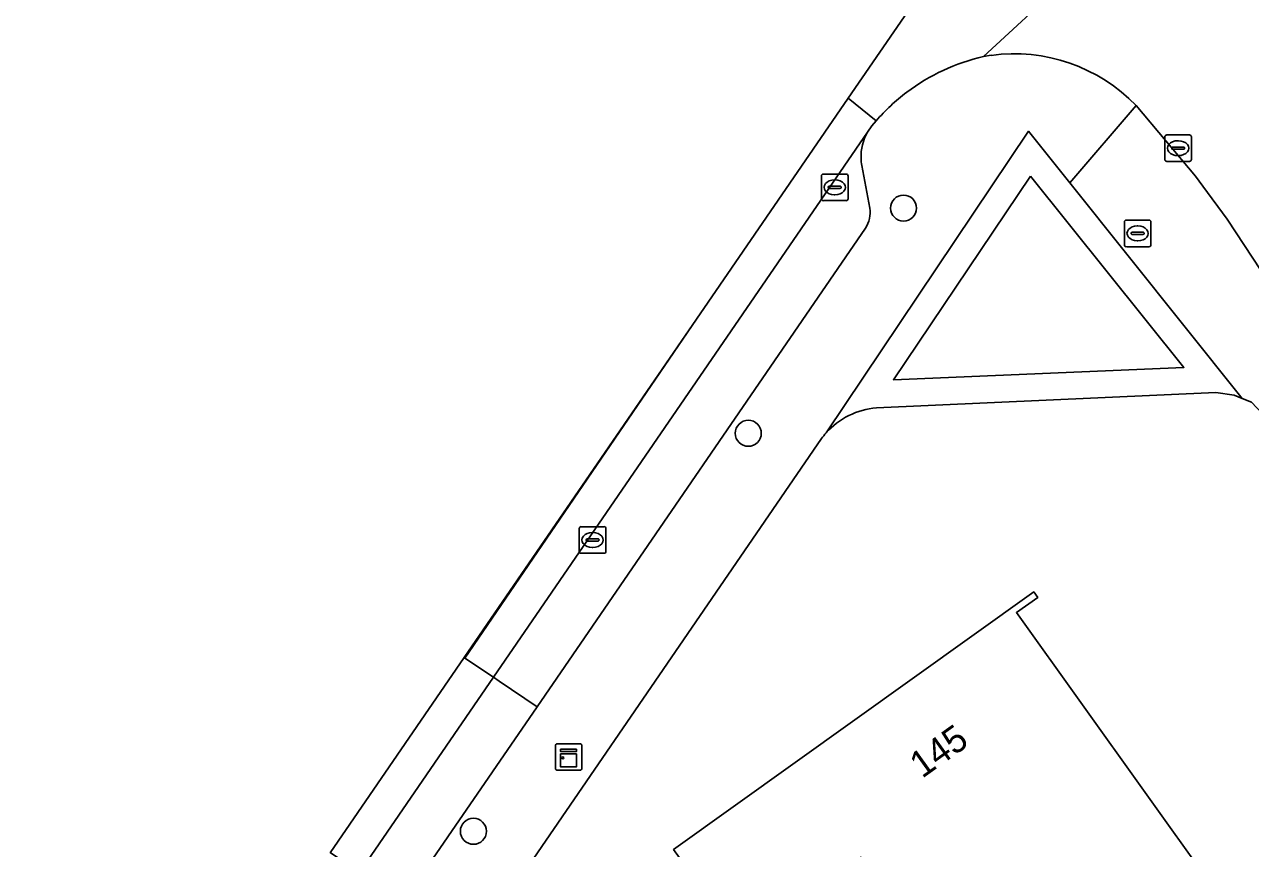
# Model space of a CAD drawing. Extents: x 160023 to 161302, y 384750 to 385707.
# Drawn here: x 160223.72 to 160269.83, y 385622.32 to 385653.31 of the extents above; entities that cross this region are included whole.
import ezdxf

# ---------------------------------------------------------------- set-up
doc = ezdxf.new("R2010")
doc.units = 0
for name, color, linetype in [('IMGEO_Boom', 7, 'Continuous'), ('IMGEO_Brandkraan', 7, 'Continuous'), ('IMGEO_Erf', 7, 'Continuous'), ('IMGEO_Groenvoorziening', 7, 'Continuous'), ('IMGEO_Kast', 7, 'Continuous'), ('IMGEO_Kolk', 7, 'Continuous'), ('IMGEO_Pand', 7, 'Continuous'), ('IMGEO_Pand_nummerreeks', 7, 'Continuous'), ('IMGEO_Parkeervlak_open', 7, 'Continuous'), ('IMGEO_Rijbaan_lokaal_gesloten', 7, 'Continuous'), ('IMGEO_Rijbaan_lokaal_open', 7, 'Continuous'), ('IMGEO_Voetpad_open', 7, 'Continuous')]:
    doc.layers.add(name, color=color, linetype=linetype)

msp = doc.modelspace()

# ---------------------------------------------------------------- linework, layer by layer
at = {"layer": 'IMGEO_Boom'}
for centre in [(160256.782, 385646.403), (160250.944, 385637.932), (160240.605, 385622.963)]:
    msp.add_circle(centre, 0.489, dxfattribs=at)
at = {"layer": 'IMGEO_Brandkraan'}
for p, q in [((160265.086, 385645.025), (160265.086, 385645.877)), ((160265.161, 385645.951), (160266.013, 385645.951)), ((160266.087, 385645.877), (160266.087, 385645.025)), ((160265.345, 385645.445), (160265.345, 385645.457)), ((160265.783, 385645.408), (160265.385, 385645.408)), ((160265.388, 385645.494), (160265.786, 385645.494)), ((160265.574, 385645.731), (160265.599, 385645.731)), ((160265.829, 385645.457), (160265.829, 385645.445)), ((160266.013, 385644.951), (160265.161, 385644.951)), ((160265.597, 385645.171), (160265.572, 385645.171))]:
    msp.add_line(p, q, dxfattribs=at)
for points in [[(160265.086, 385645.025), (160265.086, 385645.877)], [(160265.161, 385645.951), (160266.013, 385645.951)], [(160266.087, 385645.877), (160266.087, 385645.025)], [(160266.013, 385644.951), (160265.161, 385644.951)]]:
    msp.add_lwpolyline(points, dxfattribs=at)
for centre, radius, start, end in [((160265.163, 385645.875), 0.0765, 91.552, 178.448), ((160265.163, 385645.875), 0.0765, 91.552, 178.448), ((160266.011, 385645.875), 0.0765, 1.552, 88.448), ((160266.011, 385645.875), 0.0765, 1.552, 88.448), ((160265.385, 385645.454), 0.0403, 85.8775, 175.7526), ((160265.382, 385645.444), 0.0366, 178.938, 274.7102), ((160265.786, 385645.451), 0.043, 264.8664, 352.4533), ((160265.79, 385645.456), 0.0386, 1.7309, 96.639), ((160265.163, 385645.027), 0.0765, 181.552, 268.448), ((160265.163, 385645.027), 0.0765, 181.552, 268.448), ((160266.011, 385645.027), 0.0765, 271.552, 358.448), ((160266.011, 385645.027), 0.0765, 271.552, 358.448)]:
    msp.add_arc(centre, radius, start, end, dxfattribs=at)
for centre, major_axis, ratio, start_param, end_param in [((160265.573, 385645.451), (-0.387, 0.002), 0.722429, 4.712389, 7.853982), ((160265.598, 385645.451), (-0.39, 0.002), 0.717154, 1.570796, 4.712389)]:
    msp.add_ellipse(centre, major_axis=major_axis, ratio=ratio, start_param=start_param, end_param=end_param, dxfattribs=at)
at = {"layer": 'IMGEO_Erf'}
for points in [[(160273.209, 385632.008), (160270.708, 385638.209), (160269.866, 385639.099), (160269.52, 385639.244), (160269.219, 385639.37), (160268.523, 385639.463), (160255.766, 385638.887)], [(160253.698, 385637.736), (160237.989, 385614.818), (160241.217, 385612.605), (160243.222, 385615.534), (160247.754, 385612.501), (160245.685, 385609.496), (160251.057, 385605.648), (160257.541, 385610.298), (160257.738, 385610.439), (160259.549, 385607.896), (160259.663, 385607.736), (160251.93, 385602.297), (160254.017, 385594.181), (160256.775, 385596.163), (160257.039, 385595.795), (160260.079, 385591.562), (160264.225, 385585.791), (160272.709, 385590.922), (160284.678, 385599.386), (160284.544, 385599.766), (160273.209, 385632.008)]]:
    msp.add_lwpolyline(points, dxfattribs=at)
msp.add_lwpolyline([(160255.639, 385621.348), (160255.181, 385621.987), (160254.879, 385621.771), (160250.657, 385618.751), (160248.134, 385622.277), (160261.677, 385631.967), (160261.827, 385631.757), (160261.029, 385631.186), (160268.291, 385621.038), (160268.557, 385621.228), (160268.691, 385621.041), (160264.625, 385618.131), (160260.204, 385614.967)], close=True, dxfattribs=at)
for centre, radius, start, end in [((160255.982, 385636.065), 2.83, 94.3864, 138.4055), ((160256.253, 385635.845), 3.179, 138.662, 143.4829)]:
    msp.add_arc(centre, radius, start, end, dxfattribs=at)
at = {"layer": 'IMGEO_Groenvoorziening'}
for points in [[(160263.037, 385647.354), (160261.487, 385649.292), (160253.866, 385637.944)], [(160255.766, 385638.887), (160268.523, 385639.463), (160269.219, 385639.37), (160269.52, 385639.244), (160263.037, 385647.354)]]:
    msp.add_lwpolyline(points, dxfattribs=at)
for points in [[(160261.556, 385647.601), (160256.403, 385639.943), (160267.328, 385640.41)], [(160261.556, 385647.601), (160267.328, 385640.41), (160256.403, 385639.943)]]:
    msp.add_lwpolyline(points, close=True, dxfattribs=at)
msp.add_arc((160255.982, 385636.065), 2.83, 94.3864, 138.4055, dxfattribs=at)
at = {"layer": 'IMGEO_Kast'}
for p, q in [((160243.687, 385625.333), (160243.687, 385626.174)), ((160243.687, 385626.174), (160243.687, 385625.333)), ((160243.762, 385626.258), (160244.603, 385626.258)), ((160244.603, 385626.258), (160243.762, 385626.258)), ((160244.687, 385626.183), (160244.687, 385625.342)), ((160244.687, 385625.342), (160244.687, 385626.183)), ((160244.612, 385625.258), (160243.771, 385625.258)), ((160243.771, 385625.258), (160244.612, 385625.258))]:
    msp.add_line(p, q, dxfattribs=at)
for points in [[(160243.882, 385626.048), (160244.482, 385626.048), (160244.482, 385625.963), (160243.882, 385625.963), (160243.882, 385626.048)], [(160243.882, 385625.873), (160244.482, 385625.873), (160244.482, 385625.384), (160243.882, 385625.384), (160243.882, 385625.873)]]:
    msp.add_lwpolyline(points, dxfattribs=at)
msp.add_circle((160243.966, 385625.722), 0.0377, dxfattribs=at)
for centre, start, end in [((160243.765, 385626.18), 92.4484, 184.2845), ((160243.765, 385626.18), 92.4484, 184.2845), ((160244.609, 385626.18), 2.4484, 94.2845), ((160244.609, 385626.18), 2.4484, 94.2845), ((160243.765, 385625.336), 182.4484, 274.2845), ((160243.765, 385625.336), 182.4484, 274.2845), ((160244.609, 385625.336), 272.4484, 4.2845), ((160244.609, 385625.336), 272.4484, 4.2845)]:
    msp.add_arc(centre, 0.0779, start, end, dxfattribs=at)
at = {"layer": 'IMGEO_Kolk'}
for p, q in [((160266.682, 385649.156), (160267.534, 385649.156)), ((160266.607, 385648.23), (160266.607, 385649.082)), ((160266.866, 385648.65), (160266.866, 385648.662)), ((160266.909, 385648.699), (160267.307, 385648.699)), ((160267.095, 385648.936), (160267.12, 385648.936)), ((160267.35, 385648.662), (160267.35, 385648.65)), ((160267.608, 385649.082), (160267.608, 385648.23)), ((160267.304, 385648.613), (160266.906, 385648.613)), ((160267.118, 385648.376), (160267.093, 385648.376)), ((160267.534, 385648.156), (160266.682, 385648.156)), ((160253.693, 385646.756), (160253.693, 385647.608)), ((160253.768, 385647.682), (160254.62, 385647.682)), ((160254.181, 385647.462), (160254.206, 385647.462)), ((160254.694, 385647.608), (160254.694, 385646.756)), ((160253.952, 385647.176), (160253.952, 385647.188)), ((160254.39, 385647.139), (160253.992, 385647.139)), ((160253.995, 385647.225), (160254.393, 385647.225)), ((160254.204, 385646.902), (160254.179, 385646.902)), ((160254.436, 385647.188), (160254.436, 385647.176)), ((160254.62, 385646.682), (160253.768, 385646.682)), ((160244.588, 385633.494), (160244.588, 385634.346)), ((160244.663, 385634.42), (160245.515, 385634.42)), ((160245.589, 385634.346), (160245.589, 385633.494)), ((160244.847, 385633.914), (160244.847, 385633.926)), ((160245.285, 385633.877), (160244.887, 385633.877)), ((160244.89, 385633.963), (160245.288, 385633.963)), ((160245.076, 385634.2), (160245.101, 385634.2)), ((160245.331, 385633.926), (160245.331, 385633.914)), ((160245.515, 385633.42), (160244.663, 385633.42)), ((160245.099, 385633.64), (160245.074, 385633.64))]:
    msp.add_line(p, q, dxfattribs=at)
for points in [[(160266.682, 385649.156), (160267.534, 385649.156)], [(160266.607, 385648.23), (160266.607, 385649.082)], [(160267.608, 385649.082), (160267.608, 385648.23)], [(160267.534, 385648.156), (160266.682, 385648.156)], [(160253.693, 385646.756), (160253.693, 385647.608)], [(160253.768, 385647.682), (160254.62, 385647.682)], [(160254.694, 385647.608), (160254.694, 385646.756)], [(160254.62, 385646.682), (160253.768, 385646.682)], [(160244.588, 385633.494), (160244.588, 385634.346)], [(160244.663, 385634.42), (160245.515, 385634.42)], [(160245.589, 385634.346), (160245.589, 385633.494)], [(160245.515, 385633.42), (160244.663, 385633.42)]]:
    msp.add_lwpolyline(points, dxfattribs=at)
for centre, radius, start, end in [((160266.684, 385649.08), 0.0765, 91.552, 178.448), ((160266.684, 385649.08), 0.0765, 91.552, 178.448), ((160267.532, 385649.08), 0.0765, 1.552, 88.448), ((160267.532, 385649.08), 0.0765, 1.552, 88.448), ((160266.906, 385648.659), 0.0403, 85.8775, 175.7526), ((160266.903, 385648.649), 0.0366, 178.938, 274.7102), ((160267.307, 385648.656), 0.043, 264.8664, 352.4533), ((160267.311, 385648.661), 0.0386, 1.7309, 96.639), ((160266.684, 385648.232), 0.0765, 181.552, 268.448), ((160266.684, 385648.232), 0.0765, 181.552, 268.448), ((160267.532, 385648.232), 0.0765, 271.552, 358.448), ((160267.532, 385648.232), 0.0765, 271.552, 358.448), ((160253.77, 385647.606), 0.0765, 91.552, 178.448), ((160253.77, 385647.606), 0.0765, 91.552, 178.448), ((160254.618, 385647.606), 0.0765, 1.552, 88.448), ((160254.618, 385647.606), 0.0765, 1.552, 88.448), ((160253.992, 385647.185), 0.0403, 85.8775, 175.7526), ((160253.989, 385647.175), 0.0366, 178.938, 274.7102), ((160254.393, 385647.182), 0.043, 264.8664, 352.4533), ((160254.397, 385647.187), 0.0386, 1.7309, 96.639), ((160253.77, 385646.758), 0.0765, 181.552, 268.448), ((160253.77, 385646.758), 0.0765, 181.552, 268.448), ((160254.618, 385646.758), 0.0765, 271.552, 358.448), ((160254.618, 385646.758), 0.0765, 271.552, 358.448), ((160244.665, 385634.344), 0.0765, 91.552, 178.448), ((160244.665, 385634.344), 0.0765, 91.552, 178.448), ((160245.513, 385634.344), 0.0765, 1.552, 88.448), ((160245.513, 385634.344), 0.0765, 1.552, 88.448), ((160244.887, 385633.923), 0.0403, 85.8775, 175.7526), ((160244.884, 385633.913), 0.0366, 178.938, 274.7102), ((160245.288, 385633.92), 0.043, 264.8664, 352.4533), ((160245.292, 385633.925), 0.0386, 1.7309, 96.639), ((160244.665, 385633.496), 0.0765, 181.552, 268.448), ((160244.665, 385633.496), 0.0765, 181.552, 268.448), ((160245.513, 385633.496), 0.0765, 271.552, 358.448), ((160245.513, 385633.496), 0.0765, 271.552, 358.448)]:
    msp.add_arc(centre, radius, start, end, dxfattribs=at)
for centre, major_axis, ratio, start_param, end_param in [((160267.094, 385648.656), (-0.387, 0.002), 0.722429, 4.712389, 7.853982), ((160267.119, 385648.656), (-0.39, 0.002), 0.717154, 1.570796, 4.712389), ((160254.18, 385647.182), (-0.387, 0.002), 0.722429, 4.712389, 7.853982), ((160254.205, 385647.182), (-0.39, 0.002), 0.717154, 1.570796, 4.712389), ((160245.075, 385633.92), (-0.387, 0.002), 0.722429, 4.712389, 7.853982), ((160245.1, 385633.92), (-0.39, 0.002), 0.717154, 1.570796, 4.712389)]:
    msp.add_ellipse(centre, major_axis=major_axis, ratio=ratio, start_param=start_param, end_param=end_param, dxfattribs=at)
at = {"layer": 'IMGEO_Pand'}
msp.add_lwpolyline([(160261.029, 385631.186), (160261.827, 385631.757), (160261.677, 385631.967), (160248.134, 385622.277), (160250.657, 385618.751), (160254.879, 385621.771), (160255.181, 385621.987), (160255.639, 385621.348), (160260.204, 385614.967), (160264.625, 385618.131), (160268.691, 385621.041), (160268.557, 385621.228), (160268.291, 385621.038)], close=True, dxfattribs=at)
at = {"layer": 'IMGEO_Parkeervlak_open'}
for points in [[(160255.43, 385649.257), (160241.364, 385628.754)], [(160255.513, 385646.396), (160255.214, 385648.004)], [(160243.004, 385627.638), (160255.357, 385645.651)], [(160241.364, 385628.754), (160241.573, 385628.612)], [(160241.573, 385628.612), (160243.004, 385627.638)]]:
    msp.add_lwpolyline(points, dxfattribs=at)
msp.add_lwpolyline([(160237.965, 385620.311), (160243.004, 385627.638), (160241.573, 385628.612), (160241.364, 385628.754), (160236.319, 385621.418), (160236.506, 385621.293)], close=True, dxfattribs=at)
for centre, radius, start, end in [((160257.021, 385648.337), 1.838, 149.953, 181.9197), ((160257.035, 385648.343), 1.852, 182.0954, 190.5386), ((160254.4, 385646.24), 1.124, 328.3835, 7.9633)]:
    msp.add_arc(centre, radius, start, end, dxfattribs=at)
at = {"layer": 'IMGEO_Rijbaan_lokaal_gesloten'}
for points in [[(160270.699, 385664.447), (160269.785, 385665.573), (160279.66, 385672.9), (160290.14, 385680.86), (160301.2, 385689.23), (160301.92, 385688.183), (160302.965, 385688.983), (160303.704, 385689.512), (160304.413, 385689.921), (160307.609, 385691.763), (160306.16, 385693.678), (160306.16, 385693.678), (160259.846, 385658.039), (160254.695, 385650.533)], [(160268.853, 385660.472), (160259.79, 385652.101), (160260.08, 385652.148)], [(160259.79, 385652.101), (160268.853, 385660.472)], [(160254.695, 385650.533), (160255.751, 385649.682)], [(160265.53, 385650.257), (160267.764, 385647.597), (160268.034, 385647.23), (160268.951, 385645.982), (160271.173, 385642.611), (160272.222, 385640.712)], [(160240.259, 385629.497), (160240.284, 385629.48), (160248.997, 385642.23), (160240.259, 385629.497)]]:
    msp.add_lwpolyline(points, dxfattribs=at)
msp.add_lwpolyline([(160248.997, 385642.23), (160240.284, 385629.48), (160241.364, 385628.754), (160255.43, 385649.257), (160255.592, 385649.493), (160255.751, 385649.682), (160254.695, 385650.533)], close=True, dxfattribs=at)
for centre, radius, start, end in [((160261.456, 385644.74), 7.547, 102.7544, 127.1076), ((160260.943, 385645.837), 6.369, 43.9377, 97.7915), ((160261.392, 385644.802), 7.459, 127.0047, 139.1411)]:
    msp.add_arc(centre, radius, start, end, dxfattribs=at)
at = {"layer": 'IMGEO_Rijbaan_lokaal_open'}
msp.add_lwpolyline([(160235.223, 385622.158), (160235.251, 385622.139), (160236.319, 385621.418), (160241.364, 385628.754), (160240.284, 385629.48), (160240.259, 385629.497)], close=True, dxfattribs=at)
at = {"layer": 'IMGEO_Voetpad_open'}
for points in [[(160260.08, 385652.148), (160259.79, 385652.101)], [(160253.866, 385637.944), (160261.487, 385649.292), (160263.037, 385647.354), (160265.53, 385650.257)], [(160272.222, 385640.712), (160271.173, 385642.611), (160268.951, 385645.982), (160268.034, 385647.23), (160267.764, 385647.597), (160265.53, 385650.257), (160263.037, 385647.354), (160269.52, 385639.244), (160269.866, 385639.099), (160270.708, 385638.209), (160273.209, 385632.008), (160284.544, 385599.766), (160286.928, 385600.688), (160280.991, 385617.669), (160279.665, 385621.449), (160278.472, 385624.846), (160275.551, 385633.171)], [(160255.751, 385649.682), (160255.592, 385649.493), (160255.43, 385649.257)], [(160255.214, 385648.004), (160255.513, 385646.396)], [(160255.357, 385645.651), (160243.004, 385627.638), (160237.965, 385620.311), (160238.823, 385619.672), (160232.534, 385610.472), (160231.691, 385611.1), (160223.723, 385599.481)], [(160237.11, 385613.535), (160237.989, 385614.818), (160253.698, 385637.736)]]:
    msp.add_lwpolyline(points, dxfattribs=at)
for centre, radius, start, end in [((160261.456, 385644.74), 7.547, 102.7544, 127.1076), ((160260.943, 385645.837), 6.369, 43.9377, 97.7915), ((160261.392, 385644.802), 7.459, 127.0047, 139.1411), ((160257.021, 385648.337), 1.838, 149.953, 181.9197), ((160257.035, 385648.343), 1.852, 182.0954, 190.5386), ((160254.4, 385646.24), 1.124, 328.3835, 7.9633), ((160256.253, 385635.845), 3.179, 138.662, 143.4829)]:
    msp.add_arc(centre, radius, start, end, dxfattribs=at)

# ---------------------------------------------------------------- texts
at = {"layer": 'IMGEO_Pand_nummerreeks'}
msp.add_text('145', height=1, rotation=35.5864, dxfattribs=at).set_placement((160257.48, 385624.93))

doc.saveas('drawing.dxf')
